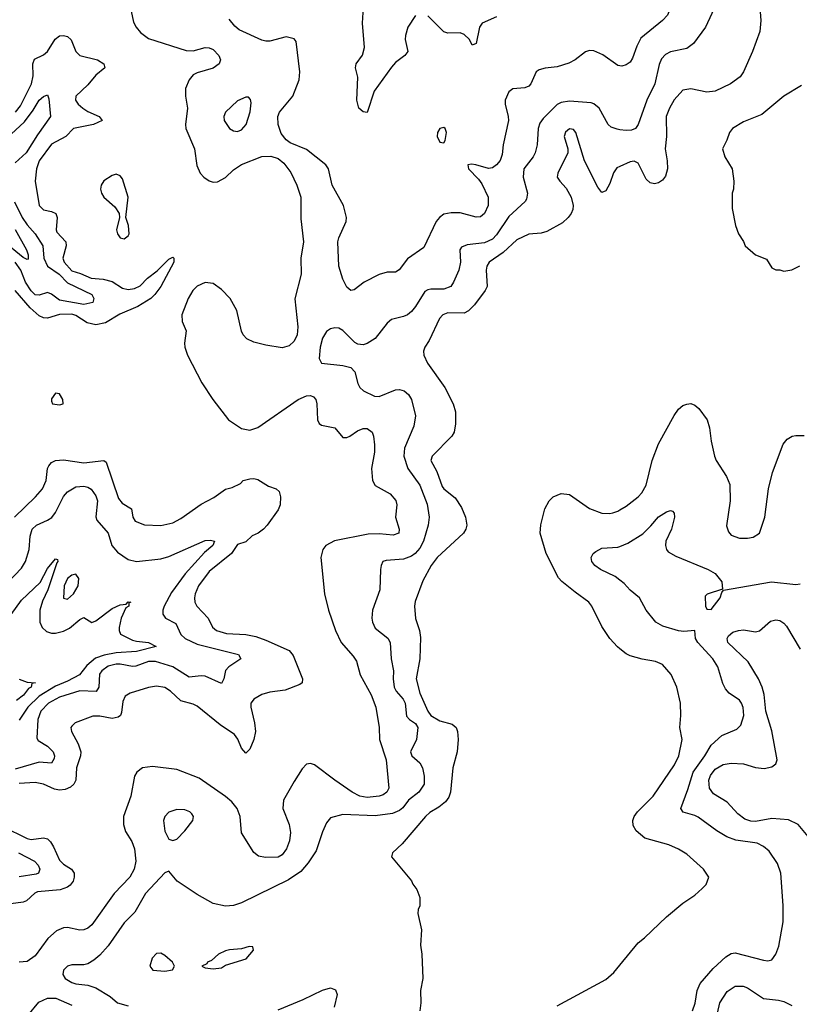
# Model space of a CAD drawing. Header units: inches. Extents: x 1649636 to 1815363, y 506543 to 641975.
# Tile 509 of 656: x 1767033 to 1770886, y 541822 to 546688. Entities that reach past the tile are written whole.
import ezdxf

# ---------------------------------------------------------------- set-up
doc = ezdxf.new("R2010")
doc.units = ezdxf.units.IN
doc.header["$MEASUREMENT"] = 0
doc.layers.add('B7564', color=7, linetype='Continuous')
doc.layers.add('B7574', color=7, linetype='Continuous')

msp = doc.modelspace()

# ---------------------------------------------------------------- linework, layer by layer
at = {"layer": 'B7564', "color": 5}
for points, elevation in [([(1767584.1, 546730), (1767596, 546676), (1767608.4, 546650), (1767630, 546625), (1767670, 546595), (1767855.3, 546535.3), (1767890, 546534.2), (1767950, 546550.2), (1767970, 546548.8), (1767990, 546540.3), (1768018, 546510), (1768024.9, 546490), (1768019.5, 546470), (1767990, 546447.4), (1767910, 546425.6), (1767890, 546415.6), (1767870.2, 546390), (1767853, 546347), (1767853, 546310), (1767862.2, 546250), (1767853, 546170), (1767855, 546150), (1767896.3, 546050), (1767907.9, 545967.9), (1767924.6, 545930), (1767943.1, 545910), (1767970, 545891.5), (1767990, 545885.6), (1768010, 545886), (1768050, 545908.6), (1768090, 545945.5), (1768130, 545972.3), (1768230, 546011), (1768274.1, 546014.1), (1768310, 546002.3), (1768338.6, 545978.6), (1768372.9, 545932.9), (1768402.9, 545870), (1768422.3, 545810), (1768423.1, 545703.1), (1768436.1, 545590), (1768422.8, 545510), (1768424, 545430), (1768392.2, 545307.8), (1768408.3, 545170), (1768403.8, 545130), (1768390, 545098.7), (1768364.8, 545075.2), (1768330, 545066.8), (1768250, 545079.1), (1768190, 545094.3), (1768156, 545110), (1768138.2, 545130), (1768130, 545147.8), (1768106.1, 545250), (1768074.1, 545310), (1768030, 545354.4), (1767990, 545383.9), (1767950, 545389.8), (1767910, 545370.9), (1767889.3, 545350), (1767865.5, 545310), (1767833.8, 545230), (1767836.4, 545196.4), (1767856.5, 545150), (1767847.1, 545090), (1767849.4, 545070), (1767863.2, 545030), (1767933.8, 544893.8), (1767987.4, 544810), (1768064.9, 544710), (1768130, 544668.2), (1768170, 544659.7), (1768210, 544671.8), (1768410, 544811.4), (1768450, 544829.4), (1768470, 544830.2), (1768484.8, 544824.8), (1768497.6, 544810), (1768502.2, 544790), (1768504.7, 544710), (1768512.8, 544692.8), (1768524.5, 544684.5), (1768591, 544671), (1768630, 544622.6), (1768650, 544623.6), (1768664.5, 544630), (1768703.4, 544656.6), (1768730, 544667.2), (1768750, 544666.9), (1768775.3, 544650), (1768782.6, 544630), (1768786.2, 544586.2), (1768786, 544550), (1768772.7, 544470), (1768776.5, 544410), (1768790, 544385.5), (1768865, 544345), (1768891.7, 544311.7), (1768896.8, 544290), (1768890.2, 544230), (1768909.1, 544170), (1768906.7, 544150), (1768879.3, 544140.7), (1768810, 544147), (1768755.2, 544144.8), (1768588.3, 544111.7), (1768546.3, 544090), (1768531.1, 544068.9), (1768522, 544030), (1768539, 543850), (1768559.7, 543770), (1768594.2, 543670), (1768621.3, 543610), (1768682.1, 543542.1), (1768697.1, 543517.1), (1768716.4, 543450), (1768771, 543351), (1768792.6, 543290), (1768810.2, 543190), (1768811.2, 543130), (1768844.4, 543030), (1768857.2, 542890), (1768847.8, 542870), (1768830, 542857.7), (1768810, 542851.3), (1768750, 542844), (1768714, 542850), (1768676.8, 542870), (1768590, 542929.1), (1768490, 543005.7), (1768470, 543011.3), (1768450, 543008), (1768430, 542986), (1768390, 542923.5), (1768336.2, 542830), (1768334, 542790), (1768364.6, 542710), (1768370.9, 542670.9), (1768366.6, 542630), (1768352.3, 542590), (1768330, 542561.4), (1768310.1, 542549.9), (1768247.3, 542547.3), (1768213.7, 542553.7), (1768190, 542571.6), (1768129.9, 542669.9), (1768122.7, 542750), (1768107.7, 542790), (1768081.9, 542821.9), (1768050, 542848.6), (1767919.8, 542939.8), (1767810, 542983), (1767690, 542997.6), (1767640.4, 542990), (1767612.9, 542970), (1767601.1, 542950), (1767582.4, 542850), (1767546.3, 542750), (1767546.6, 542710), (1767555.8, 542675.8), (1767587.1, 542627.1), (1767600.9, 542590), (1767606.5, 542530), (1767599.3, 542490), (1767577.6, 542450), (1767500.1, 542370), (1767390, 542215.3), (1767370, 542197.8), (1767350, 542189.9), (1767330, 542189.2), (1767270, 542201.9), (1767250, 542200.2), (1767214.8, 542185.2), (1767172.5, 542147.5), (1767110, 542061.8), (1767070, 542034.2), (1767030, 542030.5)], 620), ([(1768990, 546708.3), (1768951.9, 546650), (1768939.8, 546610), (1768937.6, 546590), (1768951.6, 546530), (1768937, 546510), (1768890, 546475.6), (1768870, 546453.4), (1768785.7, 546334.3), (1768750, 546229.3), (1768730, 546232), (1768710, 546249.8), (1768700.1, 546290), (1768704.5, 546404.5), (1768693.5, 546450), (1768696.8, 546470), (1768727.2, 546512.8), (1768737.1, 546550), (1768727.2, 546670), (1768733.2, 546750)], 580), ([(1770000, 546459.7), (1769990, 546460.7), (1769914.7, 546514.7), (1769870, 546534.5), (1769850, 546535.6), (1769830, 546529.7), (1769778.7, 546490), (1769747.5, 546472.5), (1769690, 546454.4), (1769630, 546448.1), (1769600.4, 546439.6), (1769585.5, 546430), (1769559.7, 546370), (1769550, 546359.8), (1769530, 546351.6), (1769470, 546345.8), (1769450, 546332), (1769432.3, 546290), (1769432.4, 546270), (1769447.8, 546210), (1769448.8, 546190), (1769422.7, 546070), (1769417.8, 546022.2), (1769407.7, 545992.3), (1769390, 545969.7), (1769370, 545956.3), (1769350, 545952.8), (1769288, 545970), (1769266.7, 545973.3), (1769247.3, 545970), (1769250.6, 545950), (1769300, 545900), (1769316.5, 545876.5), (1769348.4, 545810), (1769347.8, 545770), (1769330.1, 545729.9), (1769310, 545713.6), (1769290, 545712.2), (1769210, 545733.9), (1769166.2, 545733.8), (1769130, 545726.2), (1769107.5, 545710), (1769091.8, 545690), (1769030, 545561.3), (1768950, 545506.5), (1768908.1, 545451.9), (1768890, 545440.8), (1768850, 545439.8), (1768810, 545429), (1768734.9, 545390), (1768686.9, 545353.1), (1768670, 545349.6), (1768650, 545365.6), (1768630, 545405.1), (1768610.5, 545470), (1768605, 545590), (1768609.9, 545610.1), (1768647.3, 545690), (1768649, 545710), (1768634, 545770), (1768578.3, 545870), (1768559.2, 545950), (1768546.3, 545970), (1768450, 546046.6), (1768370, 546078.7), (1768350, 546094), (1768325.5, 546125.5), (1768309.9, 546170), (1768309.2, 546210), (1768317.5, 546230), (1768382.8, 546310), (1768414.5, 546390), (1768417.7, 546430), (1768399.5, 546579.5), (1768390, 546593.3), (1768350, 546602.2), (1768270, 546582.4), (1768250, 546581.4), (1768230, 546586.4), (1768117.5, 546637.5), (1768096.1, 546656.1), (1768069, 546690)], 620), ([(1769390, 546701.3), (1769319.3, 546670), (1769305.9, 546650), (1769290, 546569.6), (1769270, 546562), (1769256.8, 546590), (1769230, 546614.2), (1769210, 546622.5), (1769150, 546621.1), (1769130, 546628.2), (1769050, 546706.3)], 580), ([(1767011.7, 546230), (1767037.5, 546262.5), (1767090.7, 546370), (1767099.3, 546410), (1767098.5, 546470), (1767107.1, 546492.9), (1767150, 546514.8), (1767169.9, 546530.1), (1767208.8, 546591.2), (1767230, 546607.7), (1767250, 546610.2), (1767270, 546604.2), (1767287.5, 546587.5), (1767310.1, 546530.1), (1767330, 546510.2), (1767417.4, 546490), (1767449.1, 546470), (1767453.1, 546450), (1767410, 546413.3), (1767370, 546365), (1767311.3, 546310), (1767309.2, 546290), (1767322, 546270), (1767345.5, 546250), (1767370, 546234.4), (1767426.3, 546210), (1767440.3, 546190), (1767397.6, 546170), (1767299.7, 546150), (1767261.2, 546110), (1767190, 546073.4), (1767128.9, 545990), (1767116.6, 545950), (1767110.2, 545889.8), (1767129, 545770), (1767150, 545748.3), (1767190, 545740.1), (1767211, 545730), (1767218.1, 545710), (1767212.8, 545650), (1767217.2, 545637.2), (1767260.9, 545590), (1767262.2, 545570), (1767245.8, 545510), (1767253.6, 545490), (1767290, 545446.7), (1767333.7, 545433.7), (1767386, 545410), (1767445.2, 545405.2), (1767490, 545394.3), (1767541.1, 545361.1), (1767570, 545355.2), (1767600.1, 545359.9), (1767628.1, 545371.9), (1767664.5, 545410), (1767713.2, 545446.8), (1767770, 545504.2), (1767790, 545514.8), (1767794.8, 545510), (1767795.2, 545490), (1767730, 545369), (1767701.4, 545330), (1767680.7, 545310), (1767616.5, 545270), (1767527.8, 545232.2), (1767457.9, 545190), (1767410, 545179.5), (1767366.5, 545190), (1767310, 545225.9), (1767290, 545232), (1767229.6, 545230.4), (1767170, 545212.3), (1767150, 545214.6), (1767130, 545224.4), (1767084.3, 545264.3), (1767011.1, 545350)], 580), ([(1766970, 546102.4), (1767057.1, 546182.9), (1767099.8, 546240.2), (1767130, 546290.1), (1767150, 546308.4), (1767170, 546317.1), (1767176.6, 546296.6), (1767185.4, 546210), (1767120.5, 546119.5), (1767064.8, 546030), (1767010, 545980.6)], 560), ([(1770000, 546144.2), (1769985.9, 546145.9), (1769956.9, 546156.9), (1769942.4, 546170), (1769896.4, 546250), (1769871.2, 546271.2), (1769857.1, 546277.1), (1769750, 546285.4), (1769710, 546279.2), (1769690, 546269.1), (1769620.5, 546199.5), (1769604.1, 546175.9), (1769596.1, 546150), (1769590.1, 546070), (1769580.2, 546030), (1769570.2, 546010), (1769525.1, 545950), (1769521, 545910), (1769543.5, 545830), (1769538.6, 545801.4), (1769530.8, 545789.2), (1769450, 545715.2), (1769390, 545624.7), (1769370, 545603.2), (1769330, 545584.5), (1769245.1, 545574.9), (1769216.4, 545563.6), (1769208, 545550), (1769211, 545489), (1769204.4, 545450), (1769177.6, 545390), (1769163.6, 545370), (1769130, 545355.8), (1769064.7, 545355.3), (1769050, 545352.9), (1769036.1, 545343.9), (1768990.2, 545270), (1768970, 545245.6), (1768950, 545229.8), (1768930, 545221.4), (1768870, 545206.9), (1768850, 545188.2), (1768790, 545112.8), (1768750, 545086.9), (1768730, 545080.4), (1768704.7, 545084.7), (1768690, 545092.8), (1768630, 545151.1), (1768610, 545163.5), (1768590, 545165.7), (1768570, 545159.7), (1768550, 545146.9), (1768530, 545114), (1768519, 545070), (1768512.9, 545012.9), (1768525.5, 544990), (1768630, 544979.5), (1768670, 544968.2), (1768690, 544946.8), (1768704, 544890), (1768713.7, 544870), (1768732.9, 544852.9), (1768787.1, 544827.1), (1768810, 544826), (1768890, 544858.6), (1768910, 544859.7), (1768933.4, 544853.4), (1768955, 544835), (1768969.2, 544810), (1768990.2, 544730.2), (1768981.2, 544678.8), (1768935.2, 544570), (1768932.5, 544530), (1768951.3, 544470), (1769010, 544387.8), (1769047.1, 544292.9), (1769056.3, 544230), (1769052.4, 544190), (1769028.5, 544110), (1769010, 544075.7), (1768987.8, 544050), (1768970, 544036.7), (1768930, 544022.5), (1768844.2, 544015.8), (1768828.2, 544010), (1768819.5, 543990), (1768817, 543970), (1768813.1, 543870), (1768777.4, 543770), (1768772.8, 543730), (1768776.1, 543710), (1768790, 543681.3), (1768852, 543632), (1768863.9, 543610), (1768869.2, 543530), (1768880.6, 543470), (1768878.7, 543430), (1768884.1, 543390), (1768893.6, 543370), (1768928.3, 543330), (1768938.2, 543310), (1768945.7, 543245.7), (1768959.2, 543230), (1768990.2, 543210), (1769000.9, 543190), (1768994.2, 543130), (1768965.2, 543070), (1768971.6, 543050), (1769010, 543015.6), (1769023.9, 542990), (1769032.9, 542950), (1769031.8, 542910), (1769006.5, 542870), (1768954.4, 542830), (1768926.3, 542793.7), (1768910, 542779.9), (1768875.8, 542764.2), (1768790, 542753.8), (1768630, 542759.3), (1768570, 542743.5), (1768550, 542719.5), (1768530, 542675.1), (1768499.1, 542580.9), (1768458.7, 542521.3), (1768421.9, 542478.1), (1768362.5, 542437.5), (1768130, 542323.1), (1768090, 542311.1), (1768050, 542307.2), (1767990, 542320.5), (1767910, 542365.1), (1767812, 542430), (1767770, 542479.3), (1767750, 542472.3), (1767655, 542370), (1767602, 542278), (1767550, 542224), (1767469.6, 542110.4), (1767430, 542064.7), (1767400.2, 542039.8), (1767370, 542022.6), (1767350, 542016.4), (1767290, 542017.2), (1767270, 542011.3), (1767250.3, 541990), (1767246.7, 541970), (1767257.4, 541950), (1767290, 541930.2), (1767310, 541923.5), (1767370, 541915.8), (1767410, 541903.5), (1767481.1, 541861.1), (1767517.3, 541830), (1767570, 541814.2)], 640), ([(1770000, 545962.2), (1769984.8, 545955.2), (1769968.7, 545931.3), (1769950, 545878), (1769930, 545842), (1769910, 545834.5), (1769890, 545860.9), (1769824, 545990), (1769781.6, 546130), (1769770, 546144.5), (1769750, 546147.8), (1769730, 546131.2), (1769725, 546110), (1769742.8, 546050), (1769742.3, 546030), (1769693.4, 545930), (1769690.4, 545910), (1769702.6, 545890), (1769734.9, 545854.9), (1769758.4, 545810), (1769769.3, 545770), (1769767.5, 545750), (1769758.8, 545730), (1769744.5, 545710), (1769716.1, 545683.9), (1769638.3, 545641.7), (1769610, 545633.2), (1769550, 545627.1), (1769490, 545600.2), (1769422.4, 545537.6), (1769353.7, 545490), (1769342.2, 545470), (1769339.1, 545450), (1769343.1, 545370), (1769333.8, 545350), (1769281.3, 545278.7), (1769251.5, 545248.5), (1769230, 545237.2), (1769150, 545239.3), (1769124.5, 545230), (1769108.2, 545211.8), (1769056.9, 545103.1), (1769035.3, 545070), (1769028.4, 545050), (1769030.4, 545030.4), (1769048.8, 544990), (1769134.8, 544870), (1769175.9, 544790), (1769187.5, 544750), (1769187.3, 544690), (1769181.2, 544650), (1769169.1, 544630), (1769072.3, 544530), (1769065.8, 544510), (1769094.4, 544454.4), (1769121.6, 544381.6), (1769130, 544369.4), (1769185.1, 544325.1), (1769217.3, 544277.3), (1769236.6, 544230), (1769242.3, 544190), (1769238.2, 544170), (1769226.7, 544150), (1769097.1, 544030), (1769066.6, 543990), (1769025.9, 543914.1), (1768988.1, 543811.9), (1768983.9, 543790), (1768988.8, 543728.8), (1769009.1, 543669.1), (1769014.7, 543634.7), (1769010.5, 543529.5), (1768992.7, 543430), (1769010, 543360.3), (1769050.7, 543270), (1769065.7, 543250), (1769110, 543222.1), (1769170, 543207.1), (1769190.5, 543190.5), (1769197.6, 543170), (1769200.1, 543130), (1769195.5, 543070), (1769174.4, 542990), (1769162.9, 542870), (1769154.2, 542845.8), (1769137.9, 542822.1), (1769104.5, 542795.5), (1769060.9, 542770), (1769038.6, 542750), (1768924.2, 542615.8), (1768876, 542570), (1768871, 542550), (1768970, 542432), (1768976, 542416), (1768996, 542390), (1769010.7, 542350), (1769010.6, 542309.4), (1769002, 542290), (1769001, 542270), (1769018.8, 542190), (1769014.4, 542114.4), (1769021, 542070), (1769026, 541950), (1769014.8, 541890), (1769016, 541830), (1769011, 541790)], 660), ([(1767007.3, 545787.3), (1767044.7, 545710), (1767070, 545673.5), (1767110, 545630.2), (1767146.9, 545570), (1767153.2, 545510), (1767171.2, 545470), (1767227.9, 545430), (1767270, 545388), (1767390.1, 545330.1), (1767399.8, 545310), (1767394.4, 545290), (1767350, 545280.8), (1767230, 545301.5), (1767190, 545330.7), (1767170, 545338.8), (1767130, 545326.7), (1767110, 545328.5), (1767090, 545348.4), (1767062, 545390), (1767039.5, 545450), (1767010, 545489)], 560), ([(1767011.5, 545651.5), (1767066.8, 545550), (1767074.4, 545525.6), (1767075, 545505), (1767070, 545502.8), (1767050, 545513.3), (1766950, 545595.1)], 540), ([(1767007.2, 544230), (1767112, 544330), (1767145.4, 544370), (1767164.7, 544410), (1767170.5, 544469.5), (1767176.4, 544483.6), (1767190, 544499.7), (1767210, 544510.1), (1767250, 544513.1), (1767350, 544498.2), (1767448.8, 544508.8), (1767460.7, 544500.7), (1767521.4, 544321.4), (1767539.2, 544299.2), (1767586.3, 544270), (1767592.6, 544230), (1767604.2, 544210), (1767650, 544190.7), (1767730, 544188.8), (1767790, 544201.9), (1767830, 544223), (1767930, 544293.3), (1767992.9, 544327.1), (1768050, 544368), (1768083.9, 544376.1), (1768123.7, 544396.3), (1768138, 544410), (1768170, 544419.3), (1768190, 544420.5), (1768210, 544415.5), (1768263.1, 544383.1), (1768301, 544370), (1768316, 544356), (1768321.6, 544330), (1768320.4, 544290), (1768310, 544266), (1768256, 544190), (1768238, 544170), (1768211.8, 544150), (1768182.3, 544137.7), (1768150, 544107.6), (1768110, 544093.6), (1768079.8, 544050), (1767970, 543960.2), (1767917.2, 543890), (1767899.8, 543850), (1767896.6, 543830), (1767899, 543810), (1767909.4, 543790), (1767964.2, 543730), (1767985.7, 543685.7), (1768006.4, 543670), (1768054.8, 543654.8), (1768150, 543650.1), (1768199.7, 543639.7), (1768250, 543622.2), (1768365.4, 543570), (1768385.2, 543545.2), (1768431, 543430), (1768428.9, 543410), (1768417.3, 543402.7), (1768345.2, 543374.8), (1768270, 543364.7), (1768230, 543353.7), (1768190.3, 543330), (1768181.3, 543318.7), (1768175.8, 543310), (1768175.2, 543290), (1768193.7, 543213.7), (1768198.5, 543170), (1768190, 543131.1), (1768170, 543082.6), (1768150, 543063), (1768130, 543087.6), (1768111.9, 543131.9), (1768095.4, 543155.4), (1768023.6, 543203.6), (1767910, 543296), (1767890, 543305.7), (1767830, 543322.2), (1767778, 543370), (1767750, 543387.1), (1767710, 543393.7), (1767670, 543387.7), (1767579.6, 543360.4), (1767554.9, 543345.1), (1767542.2, 543317.8), (1767536.2, 543263.8), (1767530.9, 543249.1), (1767519.6, 543240.4), (1767490, 543234.1), (1767430, 543246.7), (1767394.4, 543245.6), (1767307.7, 543212.3), (1767290, 543197), (1767286, 543190), (1767289, 543170), (1767321.8, 543110), (1767334.6, 543070), (1767333.3, 543050), (1767314.1, 542990), (1767310.5, 542929.5), (1767301, 542910), (1767284.8, 542895.2), (1767257.2, 542882.8), (1767230, 542879.6), (1767205.3, 542885.3), (1767150, 542909.9), (1767110, 542917.6), (1767030, 542913)], 580), ([(1766974, 543906), (1767042.5, 543977.5), (1767062.1, 544010), (1767080.5, 544070), (1767085, 544135), (1767094.8, 544170), (1767116, 544190), (1767170, 544214), (1767191.5, 544228.5), (1767210, 544252.9), (1767250, 544331.3), (1767270, 544354.7), (1767310, 544378.4), (1767350, 544381.7), (1767370, 544377.5), (1767387, 544367), (1767410, 544334), (1767418, 544310), (1767410.2, 544230.2), (1767414.5, 544214.5), (1767470.2, 544150), (1767488.5, 544088.5), (1767516.4, 544056.4), (1767570, 544019.5), (1767610.3, 544010.3), (1767730, 544022.9), (1767770, 544035.3), (1767950, 544113.3), (1767976.4, 544116.4), (1767996.2, 544110), (1767988.4, 544090), (1767946.1, 544053.9), (1767851.7, 543950), (1767783.6, 543856.4), (1767748, 543790), (1767740.9, 543770), (1767740.2, 543750), (1767753.7, 543730), (1767804.2, 543704.2), (1767829.5, 543650), (1767851, 543630), (1767910, 543602.3), (1768114.4, 543550), (1768125.3, 543530), (1768066, 543490), (1768050, 543472), (1768042.6, 543430), (1768030, 543407.8), (1767950, 543443.2), (1767930, 543445.8), (1767870, 543438.3), (1767790.4, 543490.4), (1767704.7, 543515.3), (1767670, 543516.6), (1767607.6, 543492.4), (1767590, 543490.8), (1767530, 543502.8), (1767510, 543502.8), (1767470, 543492.8), (1767438.4, 543470), (1767427.3, 543452.7), (1767424.1, 543390), (1767411.5, 543368.5), (1767330, 543371.9), (1767230, 543340.3), (1767175.6, 543310), (1767137.8, 543270), (1767122.7, 543230), (1767117.5, 543137.5), (1767125, 543125), (1767170, 543098.3), (1767198.2, 543070), (1767205.6, 543050), (1767203.8, 543036.2), (1767190, 543014), (1767130, 543018.3), (1767010, 542984.6)], 560), ([(1770000, 543579.1), (1769988.5, 543588.5), (1769949.5, 543630), (1769910, 543689.3), (1769860.9, 543790), (1769846, 543810), (1769778.2, 543858.2), (1769712, 543912), (1769696.9, 543930), (1769634.5, 544050), (1769605.8, 544150), (1769608.1, 544191.9), (1769628.7, 544270), (1769649.8, 544310.2), (1769669.8, 544330.2), (1769710, 544345.7), (1769750, 544340.9), (1769850, 544271.4), (1769910, 544249.1), (1769950, 544246.7), (1769964, 544250), (1769990, 544259.6), (1770000, 544265.5)], 660), ([(1770000, 543917.8), (1769976.2, 543936.2), (1769903, 543970), (1769876.4, 543990), (1769861.7, 544010), (1769858.3, 544030), (1769868, 544050), (1769880, 544060), (1769910, 544076.3), (1769990, 544080.6), (1770000, 544084.7)], 640), ([(1766970, 543719), (1767041.4, 543818.6), (1767133.5, 543906.5), (1767170, 543975.8), (1767210, 544024), (1767219.9, 544019.9), (1767222, 544010), (1767216, 544004), (1767172.9, 543870), (1767145.1, 543814.9), (1767133.4, 543770), (1767133.1, 543710), (1767143.7, 543683.7), (1767164.8, 543664.8), (1767190, 543656.6), (1767210, 543656.3), (1767250, 543665.5), (1767278.8, 543681.2), (1767330, 543723.2), (1767350, 543734), (1767390, 543708.9), (1767410, 543716.5), (1767490, 543778.2), (1767530, 543795.8), (1767559.8, 543800.2), (1767570, 543810.9), (1767582, 543810), (1767573.2, 543806.8), (1767571.8, 543790), (1767558.2, 543781.8), (1767534.6, 543730), (1767524.9, 543684.9), (1767524.6, 543670), (1767531.8, 543651.8), (1767590, 543621.7), (1767610, 543615.8), (1767670, 543610.1), (1767707.7, 543590), (1767610, 543566), (1767510, 543558.4), (1767450, 543547.2), (1767407.6, 543532.4), (1767364.2, 543495.8), (1767328.3, 543450), (1767270, 543418.4), (1767210, 543394.1), (1767130, 543344.4), (1767073.2, 543290), (1767030, 543226.7)], 540), ([(1767030, 543428.5), (1767070, 543413.4), (1767110.5, 543410), (1767092.5, 543407.5), (1767090.3, 543390), (1767077.2, 543382.8), (1767051.5, 543350), (1767016.7, 543323.3)], 520), ([(1766950, 542701.4), (1767070, 542640.7), (1767090, 542636.4), (1767150, 542645.1), (1767170, 542640.2), (1767185.3, 542625.3), (1767200.8, 542600.8), (1767230, 542534.4), (1767250, 542515.3), (1767289, 542490), (1767302.3, 542470), (1767303, 542450), (1767296.8, 542430), (1767283.2, 542410), (1767270, 542400.2), (1767232.6, 542387.4), (1767121.9, 542378.1), (1767108.1, 542371.9), (1767067.3, 542332.7), (1767050, 542326.2), (1766990, 542319)], 580), ([(1767027.5, 542570), (1767106.9, 542530), (1767125, 542510), (1767132.1, 542490), (1767126.5, 542470), (1767115, 542465), (1767030, 542452.5)], 560), ([(1769690, 541814), (1769930, 541944.9), (1769970, 541978.8), (1770000, 542015.6)], 660), ([(1768310, 541793.9), (1768434.7, 541845.3), (1768530, 541892.4), (1768570, 541903.8), (1768594.2, 541894.2), (1768601.6, 541870), (1768587.2, 541807.2)], 640), ([(1767073.8, 541766.2), (1767127.8, 541832.2), (1767170, 541852.1), (1767211.7, 541851.7), (1767290, 541818.1)], 620)]:
    msp.add_lwpolyline(points, dxfattribs=dict(at, elevation=elevation))
for points, elevation in [([(1768150, 546305.6), (1768110, 546286.3), (1768050.4, 546230), (1768042.6, 546210), (1768044.2, 546190), (1768070.4, 546150), (1768090, 546137.8), (1768110, 546134.9), (1768130, 546143.2), (1768152.5, 546170), (1768172.9, 546232.9), (1768177.6, 546277.6), (1768174, 546294), (1768164.1, 546304.1)], 640), ([(1769130, 546155.6), (1769110, 546149.4), (1769098.7, 546130), (1769096.4, 546110), (1769110, 546082), (1769130, 546078.8), (1769136.2, 546090), (1769143, 546130), (1769136.2, 546150)], 620), ([(1767510, 545924), (1767490, 545918.5), (1767448.2, 545891.8), (1767435.2, 545870), (1767432.9, 545850), (1767437.1, 545830), (1767448.3, 545810), (1767502.7, 545762.7), (1767524.9, 545730), (1767525.7, 545710), (1767511.5, 545650), (1767516.5, 545630), (1767530, 545610.4), (1767550, 545604.2), (1767570, 545619.3), (1767574.6, 545630), (1767571.6, 545670), (1767556.9, 545710), (1767569.8, 545810), (1767541.2, 545901.2), (1767530, 545916.9)], 620), ([(1767210, 544842.7), (1767190, 544814), (1767190, 544802), (1767196, 544790), (1767230, 544784.4), (1767248.7, 544790), (1767246.6, 544810), (1767230, 544839.3)], 620), ([(1767310, 543948), (1767290, 543942.7), (1767270, 543925.6), (1767253.7, 543890), (1767249.3, 543829.3), (1767270, 543824), (1767299.4, 543850), (1767321.7, 543890), (1767325.5, 543925.5)], 560), ([(1767810, 542784.7), (1767770, 542771.3), (1767750.5, 542750), (1767743.1, 542730), (1767750, 542678), (1767770, 542638.8), (1767790, 542630.7), (1767810, 542637.3), (1767850, 542679.1), (1767889.4, 542730), (1767892, 542750), (1767883.9, 542763.9), (1767873.4, 542773.4), (1767850, 542783)], 640), ([(1768168, 542108), (1768130, 542096), (1768070, 542091.6), (1768050, 542086), (1768016, 542070), (1767980.7, 542039.3), (1767962, 542030), (1767958, 542022), (1767934, 542010), (1767950, 542002), (1767990, 541998), (1768030, 542002), (1768050, 542016), (1768153.2, 542046.8), (1768188, 542090), (1768186, 542106)], 660), ([(1767730, 542074), (1767710, 542073.2), (1767687.7, 542050), (1767676, 542010), (1767690.9, 541990.9), (1767750, 541986), (1767788, 541992), (1767798, 542010), (1767788.7, 542030), (1767750, 542064)], 660)]:
    msp.add_lwpolyline(points, close=True, dxfattribs=dict(at, elevation=elevation))
at = {"layer": 'B7574', "color": 5}
for points, elevation in [([(1770000, 546915.4), (1770006, 546910), (1770030, 546870.3), (1770050.2, 546850.2), (1770100.7, 546830), (1770234.9, 546790), (1770250.2, 546770.2), (1770251.5, 546751.5), (1770234.7, 546710), (1770210, 546683.9), (1770103.3, 546596.7), (1770083, 546557), (1770062.6, 546497.4), (1770050, 546478.3), (1770030, 546465.4), (1770010, 546458.7), (1770000, 546459.7)], 620), ([(1770688.1, 546790), (1770695.9, 546684.1), (1770691.6, 546630), (1770655.3, 546530), (1770610.2, 546429.8), (1770594.8, 546405.2), (1770545.5, 546370), (1770470, 546334.7), (1770430, 546329.7), (1770350, 546346.5), (1770310, 546339.8), (1770268, 546292), (1770244.5, 546250), (1770229.1, 546210), (1770230.1, 546110), (1770223.3, 546050), (1770233.7, 545990), (1770234.4, 545950), (1770225.1, 545914.9), (1770210, 545894.5), (1770190, 545881.6), (1770170, 545876.9), (1770150, 545882), (1770130, 545898.9), (1770090, 545978), (1770070, 545988.8), (1770050, 545985), (1770000, 545962.2)], 660), ([(1770475.2, 546764.8), (1770422.8, 546650), (1770363.1, 546570), (1770330, 546544.8), (1770250, 546528.9), (1770224.8, 546515.2), (1770205.3, 546494.7), (1770193.3, 546466.7), (1770172.8, 546370), (1770132.4, 546290), (1770090.2, 546170), (1770076.5, 546150), (1770057.5, 546142.5), (1770030, 546140.7), (1770000, 546144.2)], 640), ([(1770897.3, 546362.7), (1770810, 546309.4), (1770700.4, 546219.6), (1770610, 546182.9), (1770556, 546150), (1770540.7, 546130), (1770528.2, 546091.8), (1770506, 546050), (1770518.8, 546010), (1770554.8, 545950), (1770562.8, 545890), (1770561, 545850), (1770554.8, 545830), (1770555.3, 545755.3), (1770571, 545670), (1770586, 545630), (1770610, 545592), (1770618, 545570), (1770670, 545526), (1770724.7, 545504.7), (1770750, 545462), (1770770, 545451.3), (1770790, 545451.3), (1770810, 545444.7), (1770850, 545452), (1770889.1, 545470.9)], 680), ([(1770000, 544265.5), (1770030, 544283.1), (1770090, 544330.4), (1770107.6, 544350), (1770130, 544387.3), (1770159.5, 544510), (1770190, 544591.3), (1770267.7, 544732.3), (1770290, 544763), (1770310, 544780.4), (1770330, 544788.5), (1770349.7, 544790.3), (1770370, 544782), (1770390, 544766.7), (1770430.2, 544710), (1770443.2, 544670), (1770450, 544604.7), (1770466.5, 544530), (1770474.9, 544510), (1770527.2, 544430), (1770543.8, 544390), (1770544.9, 544310), (1770526, 544186), (1770536.8, 544156.8), (1770550, 544141), (1770590, 544124.9), (1770630, 544124.9), (1770658, 544130), (1770689, 544150), (1770715.6, 544230), (1770734.3, 544370), (1770754.7, 544450), (1770806.3, 544590), (1770825.7, 544614.3), (1770851, 544629), (1770870, 544633.4), (1770910, 544632.6)], 660), ([(1770000, 544084.7), (1770039.2, 544100.8), (1770112.8, 544147.2), (1770153.3, 544186.7), (1770190, 544231.2), (1770230, 544255.3), (1770250, 544262.4), (1770259.2, 544259.2), (1770268.5, 544248.5), (1770270.2, 544230), (1770255.5, 544170), (1770227.1, 544110), (1770224.7, 544090), (1770229.2, 544069.2), (1770238.4, 544058.4), (1770275.8, 544035.8), (1770436, 543970), (1770470, 543950.8), (1770504.2, 543910), (1770506.4, 543873.6), (1770430.5, 543849.5), (1770421.7, 543838.3), (1770422.9, 543790), (1770430, 543774.4), (1770450, 543773.1), (1770495.1, 543830), (1770502.7, 543857.3), (1770511.9, 543868.1), (1770748.7, 543910), (1770870, 543897.3), (1770890, 543900.3)], 640), ([(1770358.9, 541790), (1770372.1, 541827.9), (1770381.9, 541890), (1770395.8, 541924.2), (1770460.5, 541999.5), (1770522.7, 542057.3), (1770550, 542072.9), (1770570, 542075.9), (1770710, 542040.2), (1770730, 542036.5), (1770750, 542042), (1770770, 542070.4), (1770785.7, 542110), (1770806, 542230), (1770807.1, 542310), (1770794.5, 542470), (1770778.5, 542518.5), (1770738, 542578), (1770710, 542602), (1770677.5, 542617.5), (1770572.5, 542632.5), (1770528.4, 542650), (1770479, 542679), (1770386.7, 542746.7), (1770370, 542755.4), (1770311.8, 542771.8), (1770300.4, 542790), (1770335.8, 542884.2), (1770361.6, 542970), (1770419.9, 543050), (1770450, 543102.9), (1770503.5, 543150), (1770577.9, 543182.1), (1770597.9, 543202.1), (1770611.9, 543250), (1770609.1, 543289.1), (1770601.4, 543310), (1770590, 543324.4), (1770539.5, 543359.5), (1770520.9, 543380.9), (1770507.6, 543407.6), (1770484.2, 543490), (1770458.2, 543530), (1770384.9, 543610), (1770373.5, 543630), (1770369.5, 543669.5), (1770316.2, 543663.8), (1770290, 543667.4), (1770211.8, 543690), (1770176.8, 543710), (1770129.8, 543770), (1770096.9, 543830), (1770050, 543868.7), (1770021.3, 543901.3), (1770000, 543917.8)], 640), ([(1770930.5, 542650.5), (1770881, 542710), (1770833.2, 542733.2), (1770750, 542740.2), (1770670, 542725.1), (1770646.9, 542726.9), (1770617.3, 542737.3), (1770583.3, 542763.3), (1770530, 542820.5), (1770462.8, 542862.8), (1770442.9, 542890), (1770439.6, 542930), (1770447.2, 542952.8), (1770470, 542983.2), (1770510, 543006.7), (1770550, 543013.8), (1770610, 543010.9), (1770670, 542992.9), (1770712.4, 542987.6), (1770750, 542994.9), (1770769.7, 543010), (1770776.8, 543030), (1770750, 543173), (1770720.2, 543270), (1770712.3, 543352.3), (1770703, 543390), (1770685.4, 543430), (1770633.7, 543513.7), (1770532.7, 543610), (1770529.3, 543630), (1770536.5, 543643.5), (1770558.6, 543661.4), (1770586, 543670), (1770610, 543672.7), (1770670, 543663), (1770690, 543667.7), (1770744.4, 543715.6), (1770770, 543722.4), (1770790, 543719.3), (1770810, 543705.5), (1770822.4, 543690), (1770890, 543577.3)], 620), ([(1770000, 542015.6), (1770090, 542126), (1770122, 542150), (1770230, 542254.8), (1770310, 542321), (1770370, 542361), (1770406.3, 542393.7), (1770425.6, 542414.4), (1770439, 542450), (1770413.2, 542490), (1770330, 542564.5), (1770290, 542589.4), (1770242, 542610), (1770122.3, 542642.3), (1770079.7, 542679.7), (1770065.6, 542705.6), (1770063.5, 542730), (1770069.7, 542750), (1770086.8, 542773.2), (1770164.4, 542850), (1770270, 543006), (1770291.3, 543050), (1770306.6, 543130), (1770296, 543190), (1770300.9, 543250), (1770299.3, 543310), (1770281.2, 543390), (1770252.3, 543452.3), (1770210, 543502), (1770176, 543516), (1770110, 543527.3), (1770050, 543543.6), (1770030, 543554.5), (1770000, 543579.1)], 660), ([(1770457.5, 541670), (1770492.9, 541830), (1770530, 541884.7), (1770570, 541912.2), (1770608.7, 541911.3), (1770630, 541903.5), (1770710, 541850.2), (1770783.1, 541843.1), (1770810, 541836.3), (1770850, 541816.9)], 620)]:
    msp.add_lwpolyline(points, dxfattribs=dict(at, elevation=elevation))

doc.saveas('drawing.dxf')
